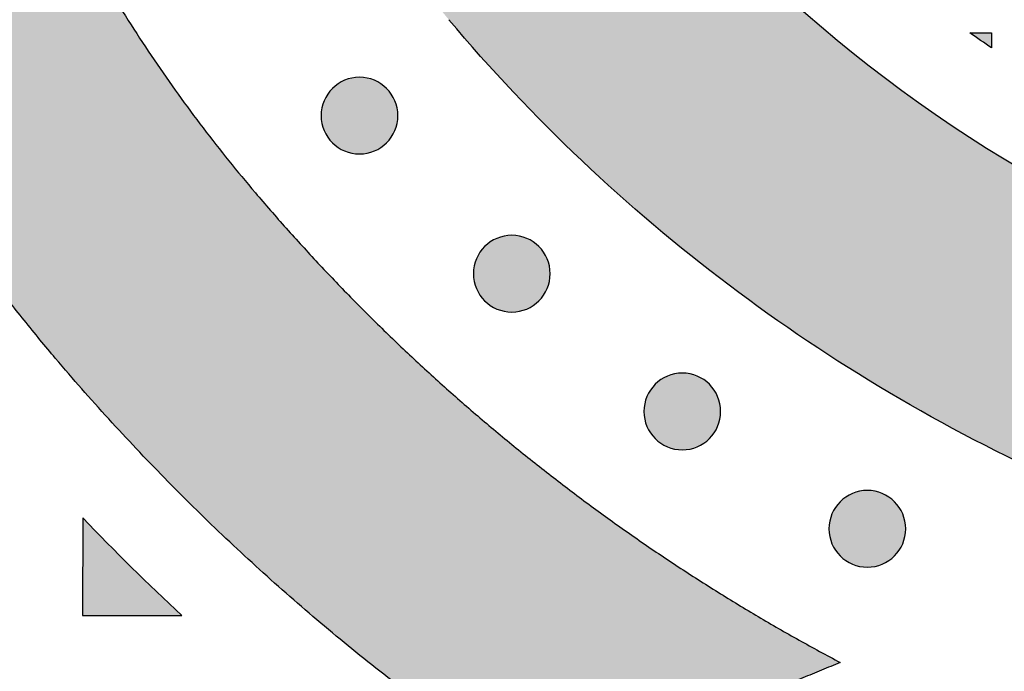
# Model space of a CAD drawing. Header units: millimetres. Extents: x -3873 to -97, y 912 to 4165.
# Tile 389 of 725: x -3105 to -3059, y 1816 to 1847. Entities that reach past the tile are written whole.
import ezdxf

# ---------------------------------------------------------------- set-up
doc = ezdxf.new("R2010")
doc.units = ezdxf.units.MM
doc.layers.add('pattern', color=7, linetype='Continuous', true_color=0x000000)

msp = doc.modelspace()

# ---------------------------------------------------------------- hatches: boundary and pattern name
at = {"layer": 'pattern'}
for points in [[(-3066.674, 1816.894), (-3080.544, 1811.159), (-3082.114, 1812.206), (-3083.666, 1813.283), (-3085.2, 1814.389), (-3086.714, 1815.524), (-3088.209, 1816.686), (-3089.683, 1817.877), (-3091.135, 1819.095), (-3092.566, 1820.339), (-3093.973, 1821.609), (-3095.357, 1822.904), (-3096.716, 1824.224), (-3098.05, 1825.567), (-3099.359, 1826.934), (-3100.642, 1828.324), (-3101.898, 1829.735), (-3103.126, 1831.167), (-3104.564, 1832.922), (-3105.956, 1834.721), (-3107.302, 1836.561), (-3108.599, 1838.441), (-3109.846, 1840.36), (-3111.04, 1842.314), (-3112.181, 1844.302), (-3113.267, 1846.322), (-3114.296, 1848.37), (-3115.268, 1850.446), (-3116.181, 1852.547), (-3117.036, 1854.669), (-3117.83, 1856.811), (-3118.563, 1858.969), (-3119.235, 1861.143), (-3119.846, 1863.327), (-3120.429, 1865.684), (-3120.937, 1868.067), (-3121.367, 1870.473), (-3121.719, 1872.898), (-3121.992, 1875.339), (-3122.184, 1877.792), (-3122.295, 1880.253), (-3122.325, 1882.717), (-3122.273, 1885.181), (-3122.14, 1887.641), (-3121.925, 1890.092), (-3121.63, 1892.53), (-3121.256, 1894.953), (-3120.804, 1897.355), (-3120.275, 1899.733), (-3119.67, 1902.084), (-3119.121, 1903.993), (-3118.525, 1905.893), (-3117.883, 1907.781), (-3117.194, 1909.656), (-3116.46, 1911.516), (-3115.68, 1913.36), (-3114.856, 1915.185), (-3113.987, 1916.99), (-3113.075, 1918.774), (-3112.121, 1920.534), (-3111.125, 1922.27), (-3110.088, 1923.98), (-3109.011, 1925.663), (-3107.896, 1927.317), (-3106.744, 1928.94), (-3105.556, 1930.533), (-3104.249, 1931.131), (-3102.926, 1931.698), (-3101.586, 1932.233), (-3100.232, 1932.736), (-3098.864, 1933.206), (-3097.484, 1933.643), (-3096.093, 1934.046), (-3094.691, 1934.415), (-3093.281, 1934.748), (-3091.864, 1935.047), (-3090.44, 1935.311), (-3089.012, 1935.539), (-3087.581, 1935.732), (-3086.147, 1935.889), (-3084.712, 1936.011), (-3083.278, 1936.098), (-3084.373, 1935.227), (-3085.455, 1934.332), (-3086.521, 1933.414), (-3087.572, 1932.471), (-3088.606, 1931.506), (-3089.623, 1930.518), (-3090.622, 1929.508), (-3091.602, 1928.476), (-3092.563, 1927.423), (-3093.504, 1926.35), (-3094.424, 1925.256), (-3095.323, 1924.143), (-3096.2, 1923.011), (-3097.055, 1921.861), (-3097.886, 1920.693), (-3098.694, 1919.509), (-3099.478, 1918.308), (-3100.237, 1917.092), (-3100.972, 1915.862), (-3101.68, 1914.618), (-3102.363, 1913.36), (-3103.02, 1912.091), (-3103.65, 1910.81), (-3104.254, 1909.518), (-3104.831, 1908.217), (-3105.38, 1906.907), (-3105.902, 1905.589), (-3106.397, 1904.263), (-3106.864, 1902.932), (-3107.303, 1901.594), (-3107.715, 1900.252), (-3108.098, 1898.907), (-3108.605, 1896.935), (-3109.049, 1894.94), (-3109.429, 1892.925), (-3109.743, 1890.894), (-3109.99, 1888.848), (-3110.17, 1886.792), (-3110.282, 1884.729), (-3110.325, 1882.663), (-3110.3, 1880.596), (-3110.207, 1878.532), (-3110.046, 1876.475), (-3109.817, 1874.427), (-3109.522, 1872.392), (-3109.161, 1870.374), (-3108.735, 1868.376), (-3108.246, 1866.399), (-3107.723, 1864.531), (-3107.149, 1862.673), (-3106.522, 1860.827), (-3105.843, 1858.995), (-3105.112, 1857.18), (-3104.331, 1855.384), (-3103.5, 1853.609), (-3102.619, 1851.857), (-3101.691, 1850.13), (-3100.715, 1848.43), (-3099.694, 1846.758), (-3098.628, 1845.118), (-3097.519, 1843.51), (-3096.368, 1841.936), (-3095.177, 1840.398), (-3093.948, 1838.897), (-3092.516, 1837.237), (-3091.041, 1835.609), (-3089.525, 1834.013), (-3087.969, 1832.452), (-3086.375, 1830.927), (-3084.742, 1829.44), (-3083.074, 1827.991), (-3081.37, 1826.583), (-3079.633, 1825.215), (-3077.864, 1823.891), (-3076.065, 1822.61), (-3074.238, 1821.374), (-3072.383, 1820.183), (-3070.503, 1819.039), (-3068.599, 1817.943)], [(-3072.819, 1928.877), (-3071.195, 1914.924), (-3071.799, 1914.368), (-3072.395, 1913.799), (-3072.982, 1913.218), (-3073.56, 1912.626), (-3074.128, 1912.023), (-3074.687, 1911.409), (-3075.236, 1910.784), (-3075.774, 1910.149), (-3076.301, 1909.503), (-3076.818, 1908.848), (-3077.323, 1908.182), (-3077.817, 1907.508), (-3078.299, 1906.824), (-3078.768, 1906.131), (-3079.226, 1905.43), (-3079.671, 1904.72), (-3080.103, 1904.003), (-3080.523, 1903.278), (-3080.929, 1902.547), (-3081.322, 1901.808), (-3081.702, 1901.063), (-3082.068, 1900.312), (-3082.42, 1899.555), (-3082.758, 1898.793), (-3083.082, 1898.026), (-3083.393, 1897.255), (-3083.689, 1896.479), (-3083.971, 1895.7), (-3084.238, 1894.917), (-3084.491, 1894.132), (-3084.73, 1893.343), (-3084.955, 1892.553), (-3085.267, 1891.339), (-3085.54, 1890.111), (-3085.774, 1888.871), (-3085.967, 1887.62), (-3086.119, 1886.361), (-3086.23, 1885.096), (-3086.299, 1883.826), (-3086.325, 1882.554), (-3086.31, 1881.282), (-3086.253, 1880.011), (-3086.154, 1878.745), (-3086.013, 1877.484), (-3085.831, 1876.232), (-3085.609, 1874.99), (-3085.346, 1873.76), (-3085.045, 1872.543), (-3084.7, 1871.308), (-3084.32, 1870.079), (-3083.905, 1868.858), (-3083.456, 1867.647), (-3082.973, 1866.447), (-3082.457, 1865.26), (-3081.907, 1864.086), (-3081.325, 1862.927), (-3080.711, 1861.785), (-3080.066, 1860.661), (-3079.391, 1859.556), (-3078.686, 1858.471), (-3077.953, 1857.408), (-3077.192, 1856.368), (-3076.404, 1855.351), (-3075.591, 1854.358), (-3074.356, 1852.932), (-3073.078, 1851.537), (-3071.758, 1850.175), (-3070.398, 1848.848), (-3068.999, 1847.557), (-3067.562, 1846.305), (-3066.09, 1845.092), (-3064.584, 1843.921), (-3063.045, 1842.793), (-3061.476, 1841.709), (-3059.878, 1840.671), (-3058.254, 1839.678), (-3056.605, 1838.733), (-3054.934, 1837.837), (-3053.242, 1836.989), (-3051.532, 1836.191), (-3036.42, 1829.402), (-3051.671, 1823.097), (-3056.454, 1825.247), (-3058.467, 1826.187), (-3060.458, 1827.184), (-3062.425, 1828.239), (-3064.365, 1829.351), (-3066.277, 1830.519), (-3068.157, 1831.741), (-3070.004, 1833.017), (-3071.815, 1834.345), (-3073.587, 1835.723), (-3075.32, 1837.15), (-3077.011, 1838.624), (-3078.657, 1840.142), (-3080.258, 1841.704), (-3081.811, 1843.307), (-3083.316, 1844.949), (-3084.77, 1846.628), (-3085.791, 1847.874), (-3086.78, 1849.152), (-3087.736, 1850.459), (-3088.657, 1851.795), (-3089.542, 1853.157), (-3090.391, 1854.545), (-3091.201, 1855.957), (-3091.972, 1857.392), (-3092.704, 1858.847), (-3093.394, 1860.322), (-3094.043, 1861.814), (-3094.649, 1863.321), (-3095.213, 1864.842), (-3095.734, 1866.376), (-3096.212, 1867.919), (-3096.646, 1869.471), (-3097.041, 1871.068), (-3097.385, 1872.682), (-3097.676, 1874.312), (-3097.915, 1875.956), (-3098.1, 1877.61), (-3098.23, 1879.272), (-3098.305, 1880.939), (-3098.325, 1882.608), (-3098.29, 1884.278), (-3098.2, 1885.944), (-3098.054, 1887.605), (-3097.855, 1889.257), (-3097.601, 1890.898), (-3097.295, 1892.526), (-3096.936, 1894.137), (-3096.527, 1895.73), (-3096.175, 1896.956), (-3095.796, 1898.18), (-3095.39, 1899.398), (-3094.955, 1900.612), (-3094.492, 1901.819), (-3094.002, 1903.019), (-3093.484, 1904.211), (-3092.939, 1905.393), (-3092.367, 1906.566), (-3091.767, 1907.728), (-3091.142, 1908.877), (-3090.49, 1910.014), (-3089.812, 1911.138), (-3089.109, 1912.247), (-3088.381, 1913.34), (-3087.628, 1914.417), (-3086.852, 1915.477), (-3086.052, 1916.52), (-3085.23, 1917.543), (-3084.386, 1918.548), (-3083.521, 1919.532), (-3082.635, 1920.496), (-3081.73, 1921.439), (-3080.805, 1922.359), (-3079.862, 1923.257), (-3078.901, 1924.133), (-3077.924, 1924.984), (-3076.931, 1925.812), (-3075.923, 1926.616), (-3074.902, 1927.395), (-3073.867, 1928.149)], [(-3059.677, 1845.321), (-3060.685, 1846.023), (-3059.676, 1846.023)], [(-3090.152, 1843.446), (-3090.124, 1843.473), (-3090.095, 1843.5), (-3090.065, 1843.527), (-3090.034, 1843.553), (-3090.003, 1843.579), (-3089.97, 1843.604), (-3089.937, 1843.629), (-3089.903, 1843.653), (-3089.868, 1843.676), (-3089.832, 1843.699), (-3089.795, 1843.721), (-3089.758, 1843.742), (-3089.72, 1843.763), (-3089.681, 1843.782), (-3089.642, 1843.801), (-3089.602, 1843.819), (-3089.561, 1843.836), (-3089.52, 1843.852), (-3089.478, 1843.867), (-3089.435, 1843.881), (-3089.392, 1843.894), (-3089.349, 1843.906), (-3089.305, 1843.917), (-3089.261, 1843.927), (-3089.216, 1843.936), (-3089.171, 1843.943), (-3089.126, 1843.95), (-3089.08, 1843.955), (-3089.035, 1843.959), (-3088.989, 1843.962), (-3088.943, 1843.964), (-3088.897, 1843.964), (-3088.851, 1843.964), (-3088.805, 1843.962), (-3088.759, 1843.959), (-3088.714, 1843.955), (-3088.668, 1843.949), (-3088.623, 1843.943), (-3088.578, 1843.935), (-3088.533, 1843.926), (-3088.489, 1843.916), (-3088.445, 1843.905), (-3088.402, 1843.893), (-3088.359, 1843.88), (-3088.316, 1843.866), (-3088.274, 1843.851), (-3088.233, 1843.835), (-3088.192, 1843.818), (-3088.152, 1843.8), (-3088.113, 1843.781), (-3088.074, 1843.761), (-3088.036, 1843.74), (-3087.999, 1843.719), (-3087.962, 1843.697), (-3087.927, 1843.674), (-3087.892, 1843.651), (-3087.858, 1843.627), (-3087.825, 1843.602), (-3087.792, 1843.577), (-3087.761, 1843.551), (-3087.73, 1843.525), (-3087.7, 1843.498), (-3087.671, 1843.471), (-3087.643, 1843.443), (-3087.615, 1843.415), (-3087.588, 1843.386), (-3087.561, 1843.356), (-3087.535, 1843.325), (-3087.51, 1843.294), (-3087.484, 1843.261), (-3087.46, 1843.228), (-3087.436, 1843.194), (-3087.412, 1843.159), (-3087.39, 1843.123), (-3087.368, 1843.087), (-3087.346, 1843.049), (-3087.326, 1843.011), (-3087.306, 1842.973), (-3087.288, 1842.933), (-3087.27, 1842.893), (-3087.253, 1842.852), (-3087.237, 1842.811), (-3087.221, 1842.769), (-3087.207, 1842.726), (-3087.194, 1842.683), (-3087.182, 1842.64), (-3087.171, 1842.596), (-3087.162, 1842.552), (-3087.153, 1842.507), (-3087.145, 1842.462), (-3087.139, 1842.417), (-3087.134, 1842.371), (-3087.13, 1842.326), (-3087.127, 1842.28), (-3087.125, 1842.234), (-3087.124, 1842.188), (-3087.125, 1842.142), (-3087.127, 1842.096), (-3087.13, 1842.051), (-3087.134, 1842.005), (-3087.139, 1841.959), (-3087.146, 1841.914), (-3087.154, 1841.869), (-3087.162, 1841.825), (-3087.172, 1841.78), (-3087.183, 1841.736), (-3087.195, 1841.693), (-3087.208, 1841.65), (-3087.223, 1841.608), (-3087.238, 1841.566), (-3087.254, 1841.524), (-3087.271, 1841.484), (-3087.289, 1841.444), (-3087.308, 1841.404), (-3087.328, 1841.365), (-3087.348, 1841.327), (-3087.369, 1841.29), (-3087.391, 1841.254), (-3087.414, 1841.218), (-3087.438, 1841.183), (-3087.462, 1841.149), (-3087.486, 1841.116), (-3087.512, 1841.083), (-3087.537, 1841.052), (-3087.564, 1841.021), (-3087.59, 1840.991), (-3087.618, 1840.962), (-3087.645, 1840.934), (-3087.673, 1840.907), (-3087.702, 1840.879), (-3087.732, 1840.853), (-3087.763, 1840.827), (-3087.795, 1840.801), (-3087.827, 1840.776), (-3087.861, 1840.751), (-3087.895, 1840.727), (-3087.93, 1840.704), (-3087.965, 1840.681), (-3088.002, 1840.659), (-3088.039, 1840.638), (-3088.077, 1840.617), (-3088.116, 1840.598), (-3088.155, 1840.579), (-3088.195, 1840.561), (-3088.236, 1840.544), (-3088.278, 1840.528), (-3088.32, 1840.513), (-3088.362, 1840.499), (-3088.405, 1840.486), (-3088.448, 1840.474), (-3088.492, 1840.463), (-3088.537, 1840.453), (-3088.581, 1840.444), (-3088.626, 1840.437), (-3088.672, 1840.43), (-3088.717, 1840.425), (-3088.763, 1840.421), (-3088.809, 1840.418), (-3088.854, 1840.416), (-3088.9, 1840.416), (-3088.946, 1840.416), (-3088.992, 1840.418), (-3089.038, 1840.421), (-3089.084, 1840.425), (-3089.129, 1840.431), (-3089.174, 1840.437), (-3089.219, 1840.445), (-3089.264, 1840.454), (-3089.308, 1840.463), (-3089.352, 1840.474), (-3089.395, 1840.487), (-3089.438, 1840.5), (-3089.481, 1840.514), (-3089.523, 1840.529), (-3089.564, 1840.545), (-3089.605, 1840.562), (-3089.645, 1840.58), (-3089.684, 1840.599), (-3089.723, 1840.619), (-3089.761, 1840.639), (-3089.798, 1840.661), (-3089.835, 1840.683), (-3089.87, 1840.705), (-3089.905, 1840.729), (-3089.939, 1840.753), (-3089.973, 1840.778), (-3090.005, 1840.803), (-3090.037, 1840.829), (-3090.067, 1840.855), (-3090.097, 1840.882), (-3090.126, 1840.909), (-3090.154, 1840.936), (-3090.182, 1840.965), (-3090.209, 1840.994), (-3090.236, 1841.024), (-3090.262, 1841.054), (-3090.288, 1841.086), (-3090.313, 1841.118), (-3090.338, 1841.152), (-3090.362, 1841.186), (-3090.385, 1841.221), (-3090.408, 1841.257), (-3090.43, 1841.293), (-3090.451, 1841.33), (-3090.471, 1841.368), (-3090.491, 1841.407), (-3090.51, 1841.447), (-3090.528, 1841.487), (-3090.545, 1841.527), (-3090.561, 1841.569), (-3090.576, 1841.611), (-3090.59, 1841.653), (-3090.603, 1841.696), (-3090.615, 1841.74), (-3090.626, 1841.784), (-3090.636, 1841.828), (-3090.644, 1841.873), (-3090.652, 1841.918), (-3090.658, 1841.963), (-3090.664, 1842.008), (-3090.668, 1842.054), (-3090.671, 1842.1), (-3090.672, 1842.146), (-3090.673, 1842.192), (-3090.672, 1842.237), (-3090.67, 1842.283), (-3090.667, 1842.329), (-3090.663, 1842.375), (-3090.658, 1842.42), (-3090.651, 1842.465), (-3090.644, 1842.51), (-3090.635, 1842.555), (-3090.625, 1842.599), (-3090.614, 1842.643), (-3090.602, 1842.687), (-3090.589, 1842.73), (-3090.575, 1842.772), (-3090.559, 1842.814), (-3090.543, 1842.855), (-3090.526, 1842.896), (-3090.508, 1842.936), (-3090.489, 1842.976), (-3090.47, 1843.014), (-3090.449, 1843.052), (-3090.428, 1843.09), (-3090.406, 1843.126), (-3090.383, 1843.162), (-3090.36, 1843.197), (-3090.336, 1843.231), (-3090.311, 1843.264), (-3090.286, 1843.296), (-3090.26, 1843.328), (-3090.234, 1843.359), (-3090.207, 1843.389), (-3090.18, 1843.418)], [(-3083.114, 1836.135), (-3083.086, 1836.162), (-3083.057, 1836.19), (-3083.027, 1836.216), (-3082.996, 1836.242), (-3082.964, 1836.268), (-3082.932, 1836.293), (-3082.899, 1836.318), (-3082.864, 1836.342), (-3082.83, 1836.365), (-3082.794, 1836.388), (-3082.757, 1836.41), (-3082.72, 1836.431), (-3082.682, 1836.452), (-3082.643, 1836.471), (-3082.604, 1836.49), (-3082.564, 1836.508), (-3082.523, 1836.525), (-3082.482, 1836.541), (-3082.44, 1836.556), (-3082.397, 1836.57), (-3082.354, 1836.583), (-3082.311, 1836.595), (-3082.267, 1836.606), (-3082.222, 1836.616), (-3082.178, 1836.625), (-3082.133, 1836.632), (-3082.088, 1836.639), (-3082.042, 1836.644), (-3081.996, 1836.648), (-3081.951, 1836.651), (-3081.905, 1836.653), (-3081.859, 1836.653), (-3081.813, 1836.653), (-3081.767, 1836.651), (-3081.721, 1836.648), (-3081.676, 1836.644), (-3081.63, 1836.638), (-3081.585, 1836.632), (-3081.54, 1836.624), (-3081.495, 1836.615), (-3081.451, 1836.605), (-3081.407, 1836.594), (-3081.364, 1836.582), (-3081.321, 1836.569), (-3081.278, 1836.555), (-3081.236, 1836.54), (-3081.195, 1836.524), (-3081.154, 1836.507), (-3081.114, 1836.489), (-3081.075, 1836.47), (-3081.036, 1836.45), (-3080.998, 1836.43), (-3080.961, 1836.408), (-3080.924, 1836.386), (-3080.889, 1836.364), (-3080.854, 1836.34), (-3080.82, 1836.316), (-3080.786, 1836.291), (-3080.754, 1836.266), (-3080.722, 1836.24), (-3080.692, 1836.214), (-3080.662, 1836.187), (-3080.633, 1836.16), (-3080.605, 1836.132), (-3080.577, 1836.104), (-3080.55, 1836.075), (-3080.523, 1836.045), (-3080.497, 1836.015), (-3080.471, 1835.983), (-3080.446, 1835.95), (-3080.422, 1835.917), (-3080.398, 1835.883), (-3080.374, 1835.848), (-3080.351, 1835.812), (-3080.329, 1835.776), (-3080.308, 1835.739), (-3080.288, 1835.701), (-3080.268, 1835.662), (-3080.249, 1835.622), (-3080.231, 1835.582), (-3080.214, 1835.541), (-3080.198, 1835.5), (-3080.183, 1835.458), (-3080.169, 1835.416), (-3080.156, 1835.373), (-3080.144, 1835.329), (-3080.133, 1835.285), (-3080.123, 1835.241), (-3080.115, 1835.196), (-3080.107, 1835.151), (-3080.101, 1835.106), (-3080.095, 1835.061), (-3080.091, 1835.015), (-3080.088, 1834.969), (-3080.087, 1834.923), (-3080.086, 1834.877), (-3080.087, 1834.831), (-3080.089, 1834.786), (-3080.092, 1834.74), (-3080.096, 1834.694), (-3080.101, 1834.649), (-3080.108, 1834.603), (-3080.115, 1834.558), (-3080.124, 1834.514), (-3080.134, 1834.47), (-3080.145, 1834.426), (-3080.157, 1834.382), (-3080.17, 1834.339), (-3080.184, 1834.297), (-3080.2, 1834.255), (-3080.216, 1834.214), (-3080.233, 1834.173), (-3080.251, 1834.133), (-3080.27, 1834.093), (-3080.289, 1834.055), (-3080.31, 1834.017), (-3080.331, 1833.979), (-3080.353, 1833.943), (-3080.376, 1833.907), (-3080.399, 1833.872), (-3080.424, 1833.838), (-3080.448, 1833.805), (-3080.473, 1833.773), (-3080.499, 1833.741), (-3080.526, 1833.71), (-3080.552, 1833.68), (-3080.579, 1833.651), (-3080.607, 1833.623), (-3080.635, 1833.596), (-3080.664, 1833.569), (-3080.694, 1833.542), (-3080.725, 1833.516), (-3080.757, 1833.49), (-3080.789, 1833.465), (-3080.822, 1833.44), (-3080.856, 1833.416), (-3080.891, 1833.393), (-3080.927, 1833.37), (-3080.964, 1833.348), (-3081.001, 1833.327), (-3081.039, 1833.306), (-3081.078, 1833.287), (-3081.117, 1833.268), (-3081.157, 1833.25), (-3081.198, 1833.233), (-3081.239, 1833.217), (-3081.281, 1833.202), (-3081.324, 1833.188), (-3081.367, 1833.175), (-3081.41, 1833.163), (-3081.454, 1833.152), (-3081.499, 1833.142), (-3081.543, 1833.133), (-3081.588, 1833.126), (-3081.633, 1833.119), (-3081.679, 1833.114), (-3081.725, 1833.11), (-3081.77, 1833.107), (-3081.816, 1833.105), (-3081.862, 1833.105), (-3081.908, 1833.105), (-3081.954, 1833.107), (-3082, 1833.11), (-3082.045, 1833.114), (-3082.091, 1833.12), (-3082.136, 1833.126), (-3082.181, 1833.134), (-3082.226, 1833.143), (-3082.27, 1833.153), (-3082.314, 1833.164), (-3082.357, 1833.176), (-3082.4, 1833.189), (-3082.443, 1833.203), (-3082.485, 1833.218), (-3082.526, 1833.234), (-3082.567, 1833.251), (-3082.607, 1833.269), (-3082.646, 1833.288), (-3082.685, 1833.308), (-3082.723, 1833.328), (-3082.76, 1833.35), (-3082.797, 1833.372), (-3082.832, 1833.395), (-3082.867, 1833.418), (-3082.901, 1833.442), (-3082.935, 1833.467), (-3082.967, 1833.492), (-3082.999, 1833.518), (-3083.029, 1833.544), (-3083.059, 1833.571), (-3083.088, 1833.598), (-3083.116, 1833.626), (-3083.144, 1833.654), (-3083.171, 1833.683), (-3083.198, 1833.713), (-3083.224, 1833.744), (-3083.25, 1833.775), (-3083.275, 1833.808), (-3083.299, 1833.841), (-3083.323, 1833.875), (-3083.347, 1833.91), (-3083.369, 1833.946), (-3083.391, 1833.982), (-3083.413, 1834.02), (-3083.433, 1834.058), (-3083.453, 1834.096), (-3083.472, 1834.136), (-3083.489, 1834.176), (-3083.506, 1834.217), (-3083.523, 1834.258), (-3083.538, 1834.3), (-3083.552, 1834.342), (-3083.565, 1834.385), (-3083.577, 1834.429), (-3083.588, 1834.473), (-3083.597, 1834.517), (-3083.606, 1834.562), (-3083.614, 1834.607), (-3083.62, 1834.652), (-3083.625, 1834.698), (-3083.63, 1834.743), (-3083.632, 1834.789), (-3083.634, 1834.835), (-3083.635, 1834.881), (-3083.634, 1834.927), (-3083.632, 1834.973), (-3083.629, 1835.018), (-3083.625, 1835.064), (-3083.62, 1835.109), (-3083.613, 1835.155), (-3083.606, 1835.2), (-3083.597, 1835.244), (-3083.587, 1835.289), (-3083.576, 1835.332), (-3083.564, 1835.376), (-3083.551, 1835.419), (-3083.537, 1835.461), (-3083.521, 1835.503), (-3083.505, 1835.545), (-3083.488, 1835.585), (-3083.47, 1835.625), (-3083.451, 1835.665), (-3083.432, 1835.704), (-3083.411, 1835.742), (-3083.39, 1835.779), (-3083.368, 1835.815), (-3083.345, 1835.851), (-3083.321, 1835.886), (-3083.297, 1835.92), (-3083.273, 1835.953), (-3083.247, 1835.986), (-3083.222, 1836.017), (-3083.195, 1836.048), (-3083.169, 1836.078), (-3083.141, 1836.107)], [(-3075.23, 1829.762), (-3075.202, 1829.789), (-3075.173, 1829.816), (-3075.143, 1829.843), (-3075.112, 1829.869), (-3075.08, 1829.895), (-3075.048, 1829.92), (-3075.014, 1829.945), (-3074.98, 1829.969), (-3074.945, 1829.992), (-3074.91, 1830.015), (-3074.873, 1830.037), (-3074.836, 1830.058), (-3074.798, 1830.079), (-3074.759, 1830.098), (-3074.72, 1830.117), (-3074.68, 1830.135), (-3074.639, 1830.152), (-3074.597, 1830.168), (-3074.555, 1830.183), (-3074.513, 1830.197), (-3074.47, 1830.21), (-3074.426, 1830.222), (-3074.383, 1830.233), (-3074.338, 1830.243), (-3074.294, 1830.252), (-3074.249, 1830.259), (-3074.203, 1830.266), (-3074.158, 1830.271), (-3074.112, 1830.275), (-3074.066, 1830.278), (-3074.021, 1830.28), (-3073.975, 1830.28), (-3073.929, 1830.28), (-3073.883, 1830.278), (-3073.837, 1830.275), (-3073.791, 1830.271), (-3073.746, 1830.265), (-3073.701, 1830.259), (-3073.656, 1830.251), (-3073.611, 1830.242), (-3073.567, 1830.232), (-3073.523, 1830.221), (-3073.48, 1830.209), (-3073.437, 1830.196), (-3073.394, 1830.182), (-3073.352, 1830.167), (-3073.311, 1830.151), (-3073.27, 1830.134), (-3073.23, 1830.116), (-3073.191, 1830.097), (-3073.152, 1830.077), (-3073.114, 1830.057), (-3073.077, 1830.035), (-3073.04, 1830.013), (-3073.004, 1829.99), (-3072.97, 1829.967), (-3072.935, 1829.943), (-3072.902, 1829.918), (-3072.87, 1829.893), (-3072.838, 1829.867), (-3072.808, 1829.841), (-3072.778, 1829.814), (-3072.749, 1829.787), (-3072.721, 1829.759), (-3072.693, 1829.731), (-3072.666, 1829.702), (-3072.639, 1829.672), (-3072.613, 1829.642), (-3072.587, 1829.61), (-3072.562, 1829.577), (-3072.537, 1829.544), (-3072.513, 1829.51), (-3072.49, 1829.475), (-3072.467, 1829.439), (-3072.445, 1829.403), (-3072.424, 1829.366), (-3072.404, 1829.327), (-3072.384, 1829.289), (-3072.365, 1829.249), (-3072.347, 1829.209), (-3072.33, 1829.168), (-3072.314, 1829.127), (-3072.299, 1829.085), (-3072.285, 1829.043), (-3072.272, 1829), (-3072.26, 1828.956), (-3072.249, 1828.912), (-3072.239, 1828.868), (-3072.231, 1828.823), (-3072.223, 1828.778), (-3072.217, 1828.733), (-3072.211, 1828.688), (-3072.207, 1828.642), (-3072.204, 1828.596), (-3072.203, 1828.55), (-3072.202, 1828.504), (-3072.203, 1828.458), (-3072.205, 1828.413), (-3072.208, 1828.367), (-3072.212, 1828.321), (-3072.217, 1828.276), (-3072.224, 1828.23), (-3072.231, 1828.185), (-3072.24, 1828.141), (-3072.25, 1828.097), (-3072.261, 1828.053), (-3072.273, 1828.009), (-3072.286, 1827.966), (-3072.3, 1827.924), (-3072.315, 1827.882), (-3072.332, 1827.84), (-3072.349, 1827.8), (-3072.367, 1827.76), (-3072.386, 1827.72), (-3072.405, 1827.682), (-3072.426, 1827.644), (-3072.447, 1827.606), (-3072.469, 1827.57), (-3072.492, 1827.534), (-3072.515, 1827.499), (-3072.539, 1827.465), (-3072.564, 1827.432), (-3072.589, 1827.399), (-3072.615, 1827.368), (-3072.641, 1827.337), (-3072.668, 1827.307), (-3072.695, 1827.278), (-3072.723, 1827.25), (-3072.751, 1827.223), (-3072.78, 1827.196), (-3072.81, 1827.169), (-3072.841, 1827.143), (-3072.872, 1827.117), (-3072.905, 1827.092), (-3072.938, 1827.067), (-3072.972, 1827.043), (-3073.007, 1827.02), (-3073.043, 1826.997), (-3073.08, 1826.975), (-3073.117, 1826.954), (-3073.155, 1826.933), (-3073.194, 1826.914), (-3073.233, 1826.895), (-3073.273, 1826.877), (-3073.314, 1826.86), (-3073.355, 1826.844), (-3073.397, 1826.829), (-3073.44, 1826.815), (-3073.483, 1826.802), (-3073.526, 1826.79), (-3073.57, 1826.779), (-3073.614, 1826.769), (-3073.659, 1826.76), (-3073.704, 1826.753), (-3073.749, 1826.746), (-3073.795, 1826.741), (-3073.84, 1826.737), (-3073.886, 1826.734), (-3073.932, 1826.732), (-3073.978, 1826.732), (-3074.024, 1826.732), (-3074.07, 1826.734), (-3074.116, 1826.737), (-3074.161, 1826.741), (-3074.207, 1826.747), (-3074.252, 1826.753), (-3074.297, 1826.761), (-3074.342, 1826.77), (-3074.386, 1826.78), (-3074.43, 1826.791), (-3074.473, 1826.803), (-3074.516, 1826.816), (-3074.559, 1826.83), (-3074.601, 1826.845), (-3074.642, 1826.861), (-3074.683, 1826.878), (-3074.723, 1826.896), (-3074.762, 1826.915), (-3074.801, 1826.935), (-3074.839, 1826.955), (-3074.876, 1826.977), (-3074.913, 1826.999), (-3074.948, 1827.022), (-3074.983, 1827.045), (-3075.017, 1827.069), (-3075.05, 1827.094), (-3075.083, 1827.119), (-3075.114, 1827.145), (-3075.145, 1827.171), (-3075.175, 1827.198), (-3075.204, 1827.225), (-3075.232, 1827.253), (-3075.26, 1827.281), (-3075.287, 1827.31), (-3075.313, 1827.34), (-3075.34, 1827.371), (-3075.365, 1827.402), (-3075.391, 1827.435), (-3075.415, 1827.468), (-3075.439, 1827.502), (-3075.463, 1827.537), (-3075.485, 1827.573), (-3075.507, 1827.609), (-3075.529, 1827.647), (-3075.549, 1827.685), (-3075.569, 1827.723), (-3075.587, 1827.763), (-3075.605, 1827.803), (-3075.622, 1827.844), (-3075.638, 1827.885), (-3075.653, 1827.927), (-3075.668, 1827.969), (-3075.681, 1828.012), (-3075.693, 1828.056), (-3075.704, 1828.1), (-3075.713, 1828.144), (-3075.722, 1828.189), (-3075.73, 1828.234), (-3075.736, 1828.279), (-3075.741, 1828.324), (-3075.745, 1828.37), (-3075.748, 1828.416), (-3075.75, 1828.462), (-3075.751, 1828.508), (-3075.75, 1828.554), (-3075.748, 1828.6), (-3075.745, 1828.645), (-3075.741, 1828.691), (-3075.736, 1828.736), (-3075.729, 1828.782), (-3075.721, 1828.827), (-3075.713, 1828.871), (-3075.703, 1828.916), (-3075.692, 1828.959), (-3075.68, 1829.003), (-3075.667, 1829.046), (-3075.652, 1829.088), (-3075.637, 1829.13), (-3075.621, 1829.172), (-3075.604, 1829.212), (-3075.586, 1829.252), (-3075.567, 1829.292), (-3075.547, 1829.33), (-3075.527, 1829.368), (-3075.506, 1829.406), (-3075.484, 1829.442), (-3075.461, 1829.478), (-3075.437, 1829.513), (-3075.413, 1829.547), (-3075.389, 1829.58), (-3075.363, 1829.613), (-3075.338, 1829.644), (-3075.311, 1829.675), (-3075.285, 1829.705), (-3075.257, 1829.734)], [(-3066.675, 1824.333), (-3066.646, 1824.36), (-3066.617, 1824.388), (-3066.587, 1824.414), (-3066.557, 1824.441), (-3066.525, 1824.466), (-3066.493, 1824.491), (-3066.459, 1824.516), (-3066.425, 1824.54), (-3066.39, 1824.563), (-3066.354, 1824.586), (-3066.318, 1824.608), (-3066.281, 1824.629), (-3066.243, 1824.65), (-3066.204, 1824.669), (-3066.164, 1824.688), (-3066.124, 1824.706), (-3066.084, 1824.723), (-3066.042, 1824.739), (-3066, 1824.754), (-3065.958, 1824.768), (-3065.915, 1824.781), (-3065.871, 1824.793), (-3065.827, 1824.804), (-3065.783, 1824.814), (-3065.738, 1824.823), (-3065.693, 1824.83), (-3065.648, 1824.837), (-3065.603, 1824.842), (-3065.557, 1824.846), (-3065.511, 1824.849), (-3065.465, 1824.851), (-3065.42, 1824.851), (-3065.374, 1824.851), (-3065.328, 1824.849), (-3065.282, 1824.846), (-3065.236, 1824.842), (-3065.191, 1824.836), (-3065.146, 1824.83), (-3065.101, 1824.822), (-3065.056, 1824.813), (-3065.012, 1824.804), (-3064.968, 1824.793), (-3064.924, 1824.78), (-3064.881, 1824.767), (-3064.839, 1824.753), (-3064.797, 1824.738), (-3064.756, 1824.722), (-3064.715, 1824.705), (-3064.675, 1824.687), (-3064.635, 1824.668), (-3064.597, 1824.648), (-3064.559, 1824.628), (-3064.521, 1824.606), (-3064.485, 1824.584), (-3064.449, 1824.562), (-3064.414, 1824.538), (-3064.38, 1824.514), (-3064.347, 1824.489), (-3064.315, 1824.464), (-3064.283, 1824.438), (-3064.252, 1824.412), (-3064.223, 1824.385), (-3064.194, 1824.358), (-3064.165, 1824.331), (-3064.138, 1824.302), (-3064.111, 1824.273), (-3064.084, 1824.243), (-3064.058, 1824.213), (-3064.032, 1824.181), (-3064.007, 1824.149), (-3063.982, 1824.115), (-3063.958, 1824.081), (-3063.935, 1824.046), (-3063.912, 1824.01), (-3063.89, 1823.974), (-3063.869, 1823.937), (-3063.849, 1823.899), (-3063.829, 1823.86), (-3063.81, 1823.82), (-3063.792, 1823.78), (-3063.775, 1823.74), (-3063.759, 1823.698), (-3063.744, 1823.656), (-3063.73, 1823.614), (-3063.717, 1823.571), (-3063.705, 1823.527), (-3063.694, 1823.483), (-3063.684, 1823.439), (-3063.675, 1823.394), (-3063.668, 1823.349), (-3063.661, 1823.304), (-3063.656, 1823.259), (-3063.652, 1823.213), (-3063.649, 1823.167), (-3063.647, 1823.121), (-3063.647, 1823.075), (-3063.648, 1823.03), (-3063.649, 1822.984), (-3063.652, 1822.938), (-3063.657, 1822.892), (-3063.662, 1822.847), (-3063.668, 1822.802), (-3063.676, 1822.757), (-3063.685, 1822.712), (-3063.695, 1822.668), (-3063.706, 1822.624), (-3063.718, 1822.58), (-3063.731, 1822.537), (-3063.745, 1822.495), (-3063.76, 1822.453), (-3063.776, 1822.412), (-3063.794, 1822.371), (-3063.811, 1822.331), (-3063.83, 1822.291), (-3063.85, 1822.253), (-3063.871, 1822.215), (-3063.892, 1822.177), (-3063.914, 1822.141), (-3063.937, 1822.105), (-3063.96, 1822.07), (-3063.984, 1822.036), (-3064.009, 1822.003), (-3064.034, 1821.971), (-3064.06, 1821.939), (-3064.086, 1821.908), (-3064.113, 1821.878), (-3064.14, 1821.849), (-3064.168, 1821.821), (-3064.196, 1821.794), (-3064.225, 1821.767), (-3064.255, 1821.74), (-3064.286, 1821.714), (-3064.317, 1821.688), (-3064.35, 1821.663), (-3064.383, 1821.638), (-3064.417, 1821.614), (-3064.452, 1821.591), (-3064.488, 1821.568), (-3064.524, 1821.546), (-3064.562, 1821.525), (-3064.6, 1821.504), (-3064.638, 1821.485), (-3064.678, 1821.466), (-3064.718, 1821.448), (-3064.759, 1821.431), (-3064.8, 1821.415), (-3064.842, 1821.4), (-3064.885, 1821.386), (-3064.928, 1821.373), (-3064.971, 1821.361), (-3065.015, 1821.35), (-3065.059, 1821.34), (-3065.104, 1821.331), (-3065.149, 1821.324), (-3065.194, 1821.317), (-3065.24, 1821.312), (-3065.285, 1821.308), (-3065.331, 1821.305), (-3065.377, 1821.303), (-3065.423, 1821.303), (-3065.469, 1821.303), (-3065.515, 1821.305), (-3065.56, 1821.308), (-3065.606, 1821.313), (-3065.652, 1821.318), (-3065.697, 1821.324), (-3065.742, 1821.332), (-3065.786, 1821.341), (-3065.831, 1821.351), (-3065.875, 1821.362), (-3065.918, 1821.374), (-3065.961, 1821.387), (-3066.003, 1821.401), (-3066.045, 1821.416), (-3066.087, 1821.432), (-3066.127, 1821.449), (-3066.168, 1821.467), (-3066.207, 1821.486), (-3066.246, 1821.506), (-3066.284, 1821.527), (-3066.321, 1821.548), (-3066.357, 1821.57), (-3066.393, 1821.593), (-3066.428, 1821.616), (-3066.462, 1821.64), (-3066.495, 1821.665), (-3066.528, 1821.69), (-3066.559, 1821.716), (-3066.59, 1821.742), (-3066.62, 1821.769), (-3066.649, 1821.796), (-3066.677, 1821.824), (-3066.705, 1821.852), (-3066.732, 1821.881), (-3066.758, 1821.911), (-3066.785, 1821.942), (-3066.81, 1821.973), (-3066.835, 1822.006), (-3066.86, 1822.039), (-3066.884, 1822.073), (-3066.907, 1822.108), (-3066.93, 1822.144), (-3066.952, 1822.18), (-3066.973, 1822.218), (-3066.994, 1822.256), (-3067.014, 1822.294), (-3067.032, 1822.334), (-3067.05, 1822.374), (-3067.067, 1822.415), (-3067.083, 1822.456), (-3067.098, 1822.498), (-3067.112, 1822.541), (-3067.125, 1822.584), (-3067.137, 1822.627), (-3067.148, 1822.671), (-3067.158, 1822.715), (-3067.167, 1822.76), (-3067.174, 1822.805), (-3067.181, 1822.85), (-3067.186, 1822.896), (-3067.19, 1822.941), (-3067.193, 1822.987), (-3067.195, 1823.033), (-3067.195, 1823.079), (-3067.195, 1823.125), (-3067.193, 1823.171), (-3067.19, 1823.216), (-3067.186, 1823.262), (-3067.18, 1823.308), (-3067.174, 1823.353), (-3067.166, 1823.398), (-3067.157, 1823.442), (-3067.148, 1823.487), (-3067.137, 1823.531), (-3067.125, 1823.574), (-3067.111, 1823.617), (-3067.097, 1823.659), (-3067.082, 1823.701), (-3067.066, 1823.743), (-3067.049, 1823.783), (-3067.031, 1823.823), (-3067.012, 1823.863), (-3066.992, 1823.902), (-3066.972, 1823.94), (-3066.95, 1823.977), (-3066.928, 1824.013), (-3066.906, 1824.049), (-3066.882, 1824.084), (-3066.858, 1824.118), (-3066.833, 1824.151), (-3066.808, 1824.184), (-3066.782, 1824.215), (-3066.756, 1824.246), (-3066.729, 1824.276), (-3066.702, 1824.305)], [(-3097.116, 1819.067), (-3099.441, 1821.293), (-3101.697, 1823.587), (-3101.702, 1819.063)]]:
    msp.add_hatch(color=256, dxfattribs=at).paths.add_polyline_path(points, flags=0)

# ---------------------------------------------------------------- linework, layer by layer
for points in [[(-3060.685, 1846.023), (-3059.676, 1846.023), (-3059.677, 1845.321)], [(-3101.697, 1823.587), (-3101.702, 1819.063), (-3097.116, 1819.067)]]:
    msp.add_lwpolyline(points, dxfattribs=at)
at = {"layer": 'pattern', "extrusion": (0, 0, -1)}
for centre in [(3088.899, 1842.19), (3081.86, 1834.879), (3073.976, 1828.506), (3065.421, 1823.077)]:
    msp.add_circle(centre, 1.774, dxfattribs=at)
for centre, radius, start, end in [((3328.4, 1458.038), 411.7, 98.763, 126.22215), ((3023.703, 1898.061), 79.841, 294.21771, 319.89392), ((3023.703, 1898.061), 63.841, 304.29745, 305.40028), ((3328.4, 1458.038), 387.7, 90.31409, 130.77821), ((3023.703, 1898.061), 107.841, 312.90244, 316.32219)]:
    msp.add_arc(centre, radius, start, end, dxfattribs=at)
at = {"layer": 'pattern'}
for centre, radius, start, end in [((-3328.4, 1458.038), 399.7, 49.02028, 85.83933), ((-3023.703, 1898.061), 67.841, 220.10608, 245.78229)]:
    msp.add_arc(centre, radius, start, end, dxfattribs=at)
for points, weights, knots in [([(-3083.278, 1936.098), (-3101.862, 1921.623), (-3108.098, 1898.907), (-3112.555, 1882.673), (-3108.246, 1866.399), (-3104.18, 1851.046), (-3093.948, 1838.897), (-3082.449, 1825.245), (-3066.674, 1816.894)], [1, 0.949062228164, 1, 0.965508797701, 1, 0.975776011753, 1, 0.98163196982, 1], [176.135128, 176.135128, 176.135128, 221.623144, 221.623144, 254.509836, 254.509836, 285.759079, 285.759079, 321.018699, 321.018699, 321.018699]), ([(-3080.544, 1811.159), (-3093.304, 1819.505), (-3103.126, 1831.167), (-3115.091, 1845.373), (-3119.846, 1863.327), (-3124.984, 1882.729), (-3119.67, 1902.084), (-3115.387, 1917.685), (-3105.556, 1930.533)], [1, 0.989391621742, 1, 0.975776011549, 1, 0.965508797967, 1, 0.981507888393, 1], [15.040213, 15.040213, 15.040213, 45.317783, 45.317783, 81.860364, 81.860364, 121.068797, 121.068797, 153.024042, 153.024042, 153.024042])]:
    msp.add_rational_spline(points, weights, degree=2, knots=knots, dxfattribs=at)
for points, weights in [([(-2947.833, 1837.914), (-3001.796, 1891.979), (-3068.782, 1928.906)], [1, 0.990039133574, 1]), ([(-3067.068, 1914.178), (-3005.984, 1879.188), (-2956.326, 1829.436)], [1, 0.991158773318, 1])]:
    msp.add_rational_spline(points, weights, degree=2, dxfattribs=at)
msp.add_open_spline([(-3066.674, 1816.894), (-3073.595, 1814.032), (-3080.544, 1811.159)], degree=2, dxfattribs=at)

doc.saveas('drawing.dxf')
